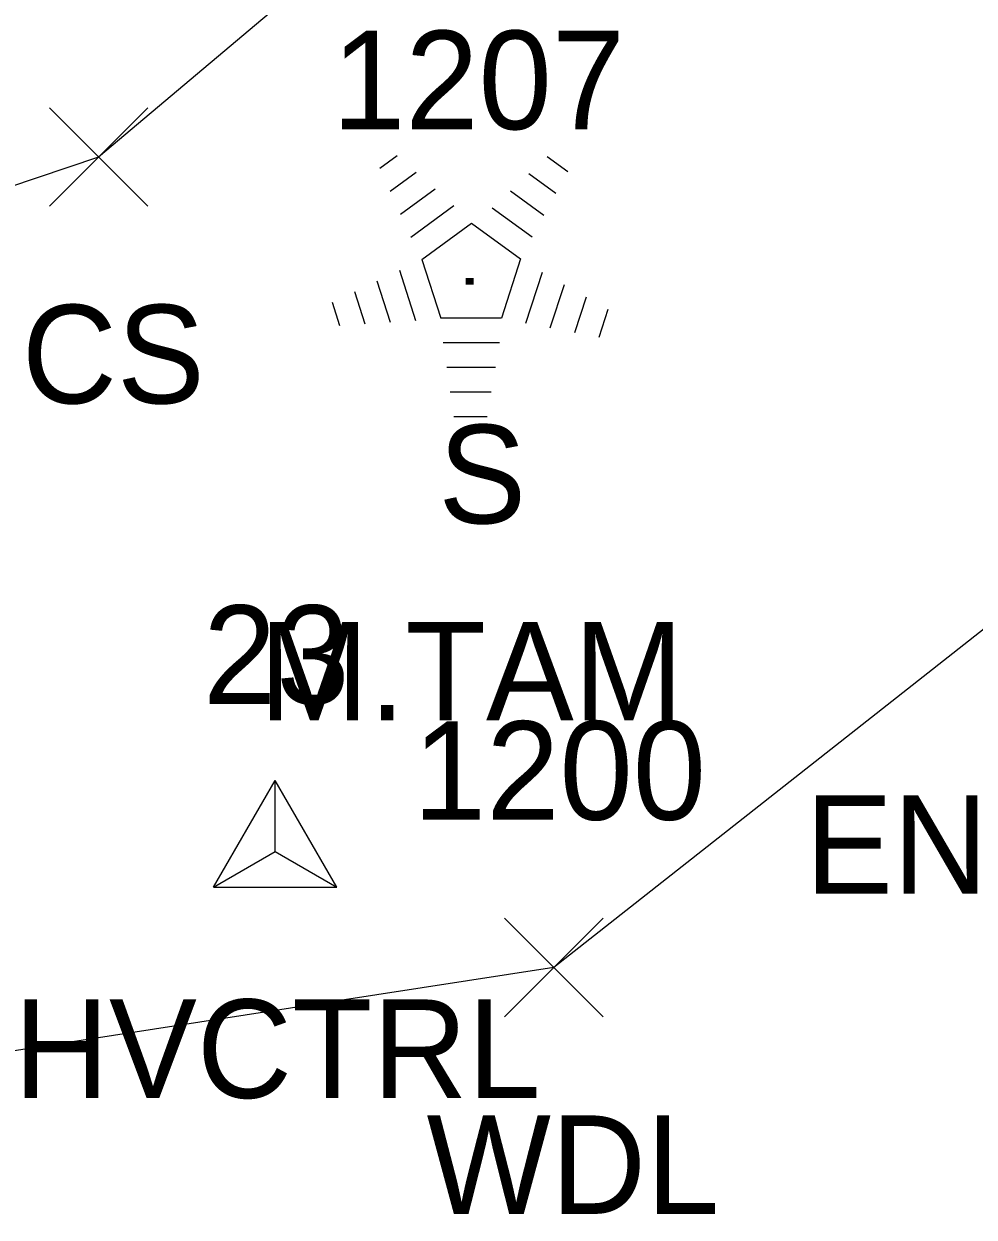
# Model space of a CAD drawing. Extents: x 1504228 to 1506103, y 437717 to 440106.
# Drawn here: x 1505135.09 to 1505154.38, y 438213.89 to 438238.11 of the extents above; entities that cross this region are included whole.
import ezdxf

# ---------------------------------------------------------------- set-up
doc = ezdxf.new("R2010")
doc.units = 0
for name, color, linetype in [('C_A', 7, 'Continuous'), ('C_I', 7, 'Continuous'), ('CPSM', 7, 'Continuous'), ('D_C', 7, 'Continuous'), ('L_A', 7, 'Continuous'), ('L_C', 7, 'Continuous'), ('L_I', 7, 'Continuous'), ('L_TIC', 7, 'Continuous'), ('LAWA', 7, 'Continuous'), ('LELB', 7, 'Continuous'), ('LTC', 7, 'Continuous')]:
    doc.layers.add(name, color=color, linetype=linetype)

msp = doc.modelspace()

# ---------------------------------------------------------------- linework, layer by layer
at = {"layer": 'CPSM'}
for p, q in [((1505138.941, 438220.584), (1505140.191, 438222.749)), ((1505141.441, 438220.584), (1505140.191, 438222.749)), ((1505140.192, 438221.306), (1505140.191, 438222.749)), ((1505138.941, 438220.584), (1505140.192, 438221.306)), ((1505140.192, 438221.306), (1505140.192, 438221.306)), ((1505140.192, 438221.306), (1505141.441, 438220.584)), ((1505138.941, 438220.584), (1505141.441, 438220.584))]:
    msp.add_line(p, q, dxfattribs=at)
at = {"layer": 'L_TIC'}
for points in [[(1505135.605, 438234.405), (1505137.605, 438236.405)], [(1505137.605, 438234.405), (1505135.605, 438236.405)], [(1505144.848, 438217.953), (1505146.848, 438219.953)], [(1505146.848, 438217.953), (1505144.848, 438219.953)]]:
    msp.add_lwpolyline(points, dxfattribs=at)
at = {"layer": 'LAWA'}
msp.add_lwpolyline([(1505159.07, 438229.354), (1505145.848, 438218.953), (1505128.791, 438216.321), (1505113.846, 438212.449), (1505102.61, 438207.96), (1505092.358, 438201.76), (1505081.457, 438204.829), (1505075.759, 438211.103)], dxfattribs=at)
at = {"layer": 'LELB'}
msp.add_lwpolyline([(1505151.02, 438247.541), (1505136.605, 438235.405), (1505116.834, 438228.742), (1505105.312, 438222.915)], dxfattribs=at)
at = {"layer": 'LTC'}
for p, q in [((1505142.313, 438235.178), (1505142.668, 438235.436)), ((1505145.711, 438235.419), (1505146.13, 438235.114)), ((1505142.523, 438234.713), (1505143.052, 438235.097)), ((1505145.34, 438235.07), (1505145.89, 438234.671)), ((1505142.732, 438234.247), (1505143.436, 438234.758)), ((1505144.969, 438234.722), (1505145.648, 438234.228)), ((1505142.942, 438233.781), (1505143.82, 438234.419)), ((1505144.598, 438234.374), (1505145.408, 438233.785)), ((1505143.166, 438233.326), (1505144.178, 438234.061)), ((1505144.178, 438234.061), (1505145.175, 438233.336)), ((1505143.166, 438233.326), (1505143.553, 438232.133)), ((1505145.175, 438233.336), (1505144.784, 438232.133)), ((1505142.712, 438233.107), (1505143.043, 438232.088)), ((1505145.613, 438233.065), (1505145.275, 438232.025)), ((1505142.256, 438232.891), (1505142.528, 438232.055)), ((1505146.057, 438232.814), (1505145.77, 438231.93)), ((1505141.801, 438232.674), (1505142.013, 438232.022)), ((1505146.502, 438232.564), (1505146.265, 438231.835)), ((1505141.345, 438232.457), (1505141.498, 438231.989)), ((1505146.946, 438232.314), (1505146.759, 438231.74)), ((1505144.784, 438232.133), (1505143.553, 438232.133)), ((1505144.745, 438231.633), (1505143.601, 438231.633)), ((1505144.662, 438231.133), (1505143.673, 438231.133)), ((1505144.578, 438230.633), (1505143.746, 438230.633)), ((1505144.494, 438230.133), (1505143.819, 438230.133))]:
    msp.add_line(p, q, dxfattribs=at)

# ---------------------------------------------------------------- texts
at = {"layer": 'C_A'}
msp.add_text('HVCTRL', height=2, dxfattribs=at).set_placement((1505134.885, 438216.306))
at = {"layer": 'C_I'}
msp.add_text('23', height=2, dxfattribs=at).set_placement((1505138.727, 438224.306))
at = {"layer": 'D_C'}
msp.add_text('END PAVED DITCH', height=2, dxfattribs=at).set_placement((1505150.951, 438220.451))
at = {"layer": 'L_A'}
for s, p in [('CS', (1505135.046, 438230.405)), ('S', (1505143.504, 438227.97)), ('WDL', (1505143.265, 438213.953))]:
    msp.add_text(s, height=2, dxfattribs=at).set_placement(p)
at = {"layer": 'L_C'}
msp.add_text('M.TAM', height=2, dxfattribs=at).set_placement((1505139.866, 438223.97))
at = {"layer": 'L_I'}
for s, p in [('1207', (1505141.346, 438235.97)), ('1200', (1505142.989, 438221.953))]:
    msp.add_text(s, height=2, dxfattribs=at).set_placement(p)
at = {"layer": 'LTC'}
msp.add_text('.', height=1.037, rotation=270, dxfattribs=at).set_placement((1505144.06, 438233.074))

doc.saveas('drawing.dxf')
